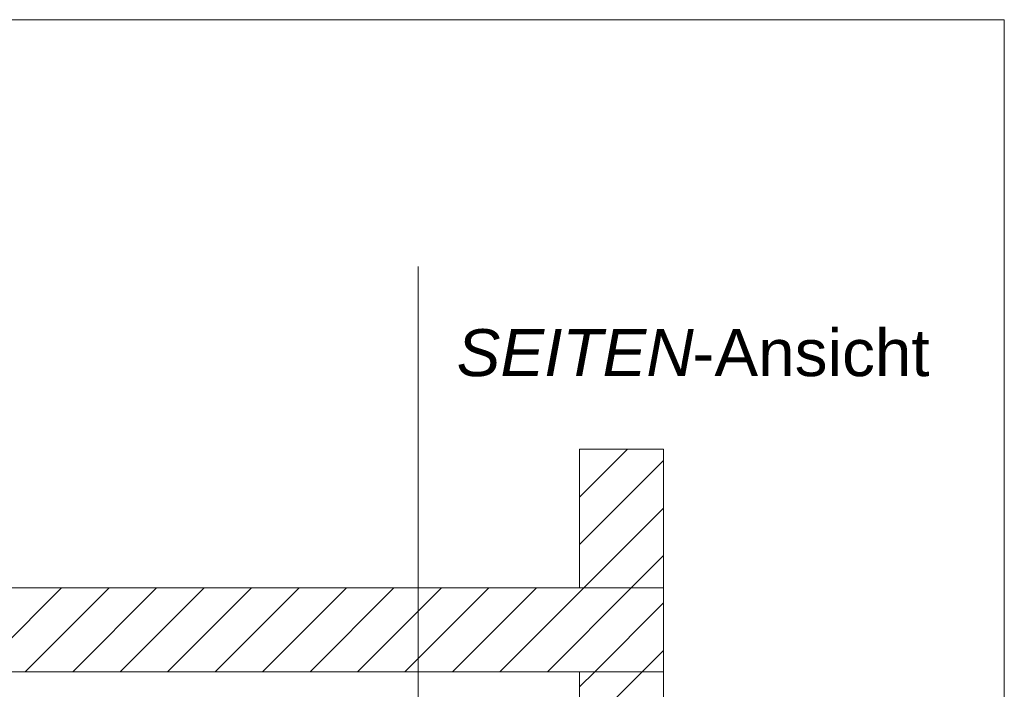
# Model space of a CAD drawing. Extents: x -620 to 300, y 62 to 1162.
# Tile 299 of 300: x 208 to 238, y 1025 to 1045. Entities that reach past the tile are written whole.
import ezdxf
from ezdxf.lldxf.tags import DXFTag

# ---------------------------------------------------------------- set-up
doc = ezdxf.new("R2010")
doc.units = 0
doc.layers.get('0').update_dxf_attribs({"lineweight": 13})
doc.layers.add('E_Detail_Beschriftung', color=7, linetype='Continuous', lineweight=13, true_color=0x009900)
doc.layers.add('E_Detail_Wandschraffur', color=7, linetype='Continuous', lineweight=5, true_color=0xc0c0c0)
doc.layers.add('E_Detail_Linie_Text_Bem', color=7, linetype='Continuous', lineweight=13)
doc.styles.get("Standard").update_dxf_attribs({"font": 'ARIALN.TTF'})
tags = doc.linetypes.add('fein_strichliert', pattern=[4, 1, -2, 1]).pattern_tags.tags
tags[8:9] = [DXFTag(74, 4), DXFTag(75, 0), DXFTag(340, '0'), DXFTag(46, 0.0), DXFTag(50, 0.0), DXFTag(44, 0.0), DXFTag(45, 0.0)]
tags[6:7] = [DXFTag(74, 4), DXFTag(75, 0), DXFTag(340, '0'), DXFTag(46, 0.0), DXFTag(50, 0.0), DXFTag(44, 0.0), DXFTag(45, 0.0)]
tags[4:5] = [DXFTag(74, 4), DXFTag(75, 0), DXFTag(340, '0'), DXFTag(46, 0.0), DXFTag(50, 0.0), DXFTag(44, 0.0), DXFTag(45, 0.0)]
tags = doc.linetypes.add('fein_strichliert-A06G94EV8I', pattern=[4, 1, -2, 1]).pattern_tags.tags
tags[8:9] = [DXFTag(74, 4), DXFTag(75, 0), DXFTag(340, '0'), DXFTag(46, 0.0), DXFTag(50, 0.0), DXFTag(44, 0.0), DXFTag(45, 0.0)]
tags[6:7] = [DXFTag(74, 4), DXFTag(75, 0), DXFTag(340, '0'), DXFTag(46, 0.0), DXFTag(50, 0.0), DXFTag(44, 0.0), DXFTag(45, 0.0)]
tags[4:5] = [DXFTag(74, 4), DXFTag(75, 0), DXFTag(340, '0'), DXFTag(46, 0.0), DXFTag(50, 0.0), DXFTag(44, 0.0), DXFTag(45, 0.0)]

# ---------------------------------------------------------------- blocks, each defined once
blk = doc.blocks.new('Referenz-A06G94EW8I')
at = {"layer": 'E_Detail_Linie_Text_Bem', "linetype": 'fein_strichliert-A06G94EV8I', "ltscale": 0.65}
for p, q in [((237.664, 1044.784), (174.894, 1044.784)), ((237.664, 983.468), (237.664, 1044.784)), ((220.201, 984.549), (220.201, 1037.428))]:
    blk.add_line(p, q, dxfattribs=at)
at = {"layer": 'E_Detail_Linie_Text_Bem', "linetype": 'Continuous', "ltscale": 0.13}
for p, q in [((225.011, 1031.992), (227.511, 1031.992)), ((225.011, 1027.857), (225.011, 1031.992)), ((227.511, 1031.992), (227.511, 1027.857)), ((227.511, 1027.857), (176.184, 1027.857)), ((227.511, 1027.857), (225.011, 1027.857)), ((227.511, 1025.357), (227.511, 1027.857)), ((176.184, 1025.357), (225.011, 1025.357)), ((186.576, 1025.357), (227.511, 1025.357)), ((225.011, 1025.357), (227.511, 1025.357)), ((225.011, 1013.557), (225.011, 1025.357)), ((227.511, 1025.357), (227.511, 985.357))]:
    blk.add_line(p, q, dxfattribs=at)
at = {"layer": 'E_Detail_Wandschraffur', "linetype": 'ByBlock', "ltscale": 0.13}
for p, q in [((225.011, 1030.561), (226.442, 1031.992)), ((225.136, 1027.857), (227.511, 1030.232)), ((208.494, 1025.357), (210.994, 1027.857)), ((211.322, 1025.357), (213.822, 1027.857)), ((214.151, 1025.357), (216.651, 1027.857)), ((216.979, 1025.357), (219.479, 1027.857)), ((219.807, 1025.357), (222.307, 1027.857)), ((222.636, 1025.357), (225.136, 1027.857)), ((225.464, 1025.357), (227.511, 1027.404)), ((225.011, 1024.904), (225.464, 1025.357))]:
    blk.add_line(p, q, dxfattribs=at)
at = {"layer": 'E_Detail_Wandschraffur', "linetype": 'fein_strichliert', "ltscale": 0.13}
for p, q in [((225.011, 1031.975), (225.028, 1031.992)), ((225.011, 1029.146), (227.511, 1031.646)), ((226.55, 1027.857), (227.511, 1028.818)), ((207.08, 1025.357), (209.58, 1027.857)), ((209.908, 1025.357), (212.408, 1027.857)), ((212.736, 1025.357), (215.236, 1027.857)), ((215.565, 1025.357), (218.065, 1027.857)), ((218.393, 1025.357), (220.893, 1027.857)), ((221.222, 1025.357), (223.722, 1027.857)), ((224.05, 1025.357), (226.55, 1027.857)), ((226.879, 1025.357), (227.511, 1025.989)), ((225.982, 1024.461), (226.879, 1025.357))]:
    blk.add_line(p, q, dxfattribs=at)
at = {"layer": 'E_Detail_Beschriftung', "linetype": 'Continuous', "lineweight": -2, "ltscale": 0.25, "char_height": 1.4, "attachment_point": 1}
for s, insert in [('{\\fArial|b0|i1;SEITEN}', (221.346, 1035.563)), ('{\\fArial;-Ansicht}', (228.375, 1035.563))]:
    blk.add_mtext(s, dxfattribs=dict(at, insert=insert))

msp = doc.modelspace()

# ---------------------------------------------------------------- block references
at = {"color": 8, "lineweight": 25, "ltscale": 0.25, "true_color": 0x808080}
msp.add_blockref('Referenz-A06G94EW8I', (0, 0), dxfattribs=at)

doc.saveas('drawing.dxf')
